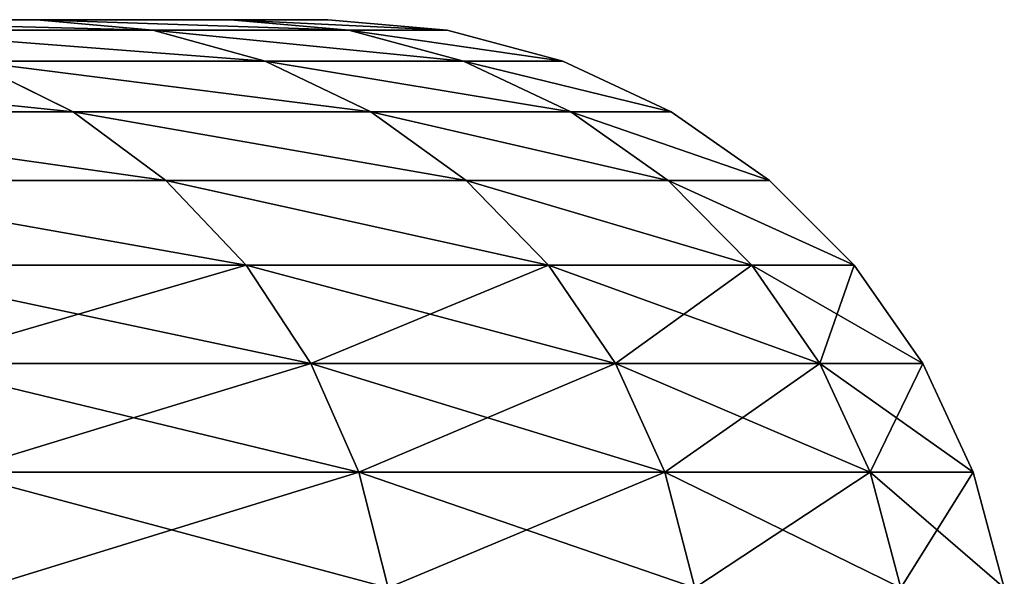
# Model space of a CAD drawing. Extents: x 1 to 179, y 3 to 406.
# Tile 499 of 499: x 128.36 to 131.99, y 341.15 to 343.2. Entities that reach past the tile are written whole.
import ezdxf

# ---------------------------------------------------------------- set-up
doc = ezdxf.new("R2010")
doc.units = 0
doc.header["$LTSCALE"] = 2.54
doc.layers.get('0').update_dxf_attribs({"color": 13, "linetype": 'CONTINUOUS'})

# ---------------------------------------------------------------- blocks, each defined once
blk = doc.blocks.new('OKR_G_Y_DOZOWNIK_STOJ_CY_T')
at = {"color": 0}
for p, q in [((127.3537, 343.2048, 204.852), (128.4195, 343.2048, 201.2223)), ((128.4195, 343.2048, 182.479), (127.3537, 343.2048, 178.8494)), ((128.4195, 343.2048, 182.479), (127.3537, 343.2048, 178.8494)), ((127.3537, 343.2048, 204.852), (128.4195, 343.2048, 201.2223)), ((128.4195, 343.2048, 201.2223), (129.1354, 343.2048, 197.5078)), ((129.1354, 343.2048, 186.1935), (128.4195, 343.2048, 182.479)), ((128.4195, 343.2048, 201.2223), (129.1354, 343.2048, 197.5078)), ((128.4195, 343.2048, 201.2223), (128.8481, 343.1662, 201.3263)), ((128.4195, 343.2048, 182.479), (128.8481, 343.1662, 182.375)), ((128.4195, 343.2048, 182.479), (128.8481, 343.1662, 182.375)), ((129.1354, 343.2048, 186.1935), (128.4195, 343.2048, 182.479)), ((128.4195, 343.2048, 201.2223), (128.8481, 343.1662, 201.3263)), ((129.1354, 343.2048, 197.5078), (129.495, 343.2048, 193.7421)), ((129.495, 343.2048, 189.9592), (129.1354, 343.2048, 186.1935)), ((129.572, 343.1662, 197.5706), (129.1354, 343.2048, 197.5078)), ((129.1354, 343.2048, 186.1935), (129.572, 343.1662, 186.1307)), ((129.495, 343.2048, 189.9592), (129.1354, 343.2048, 186.1935)), ((129.1354, 343.2048, 186.1935), (129.572, 343.1662, 186.1307)), ((129.1354, 343.2048, 197.5078), (129.495, 343.2048, 193.7421)), ((129.572, 343.1662, 197.5706), (129.1354, 343.2048, 197.5078)), ((129.495, 343.2048, 193.7421), (129.495, 343.2048, 189.9592)), ((129.495, 343.2048, 189.9592), (129.9355, 343.1662, 189.9383)), ((129.495, 343.2048, 189.9592), (129.9355, 343.1662, 189.9383)), ((129.495, 343.2048, 193.7421), (129.495, 343.2048, 189.9592)), ((129.495, 343.2048, 193.7421), (129.9355, 343.1662, 193.7631)), ((129.495, 343.2048, 193.7421), (129.9355, 343.1662, 193.7631)), ((128.8481, 343.1662, 182.375), (127.7705, 343.1662, 178.7051)), ((128.8481, 343.1662, 182.375), (127.7705, 343.1662, 178.7051)), ((128.8481, 343.1662, 201.3263), (127.7705, 343.1662, 204.9962)), ((128.8481, 343.1662, 201.3263), (127.7705, 343.1662, 204.9962)), ((128.8481, 343.1662, 201.3263), (129.572, 343.1662, 197.5706)), ((128.8481, 343.1662, 201.3263), (129.572, 343.1662, 197.5706)), ((128.8481, 343.1662, 201.3263), (129.2637, 343.0516, 201.4271)), ((128.8481, 343.1662, 182.375), (129.2637, 343.0516, 182.2742)), ((128.8481, 343.1662, 182.375), (129.2637, 343.0516, 182.2742)), ((128.8481, 343.1662, 182.375), (129.572, 343.1662, 186.1307)), ((128.8481, 343.1662, 182.375), (129.572, 343.1662, 186.1307)), ((128.8481, 343.1662, 201.3263), (129.2637, 343.0516, 201.4271)), ((129.9953, 343.0516, 197.6315), (129.572, 343.1662, 197.5706)), ((129.572, 343.1662, 186.1307), (129.9953, 343.0516, 186.0699)), ((129.9355, 343.1662, 189.9383), (129.572, 343.1662, 186.1307)), ((129.9355, 343.1662, 189.9383), (129.572, 343.1662, 186.1307)), ((129.572, 343.1662, 186.1307), (129.9953, 343.0516, 186.0699)), ((129.572, 343.1662, 197.5706), (129.9355, 343.1662, 193.7631)), ((129.572, 343.1662, 197.5706), (129.9355, 343.1662, 193.7631)), ((129.9953, 343.0516, 197.6315), (129.572, 343.1662, 197.5706)), ((129.9355, 343.1662, 189.9383), (130.3627, 343.0516, 189.9179)), ((129.9355, 343.1662, 189.9383), (130.3627, 343.0516, 189.9179)), ((129.9355, 343.1662, 189.9383), (129.9355, 343.1662, 193.7631)), ((129.9355, 343.1662, 193.7631), (130.3627, 343.0516, 193.7834)), ((129.9355, 343.1662, 189.9383), (129.9355, 343.1662, 193.7631)), ((129.9355, 343.1662, 193.7631), (130.3627, 343.0516, 193.7834)), ((128.1747, 343.0516, 178.5653), (128.5539, 342.8645, 178.434)), ((129.2637, 343.0516, 182.2742), (128.1747, 343.0516, 178.5653)), ((129.2637, 343.0516, 182.2742), (128.1747, 343.0516, 178.5653)), ((128.1747, 343.0516, 178.5653), (128.5539, 342.8645, 178.434)), ((129.2637, 343.0516, 201.4271), (128.1747, 343.0516, 205.1361)), ((128.1747, 343.0516, 205.1361), (128.5539, 342.8645, 205.2673)), ((129.2637, 343.0516, 201.4271), (128.1747, 343.0516, 205.1361)), ((128.1747, 343.0516, 205.1361), (128.5539, 342.8645, 205.2673)), ((129.2637, 343.0516, 201.4271), (129.9953, 343.0516, 197.6315)), ((129.2637, 343.0516, 201.4271), (129.9953, 343.0516, 197.6315)), ((129.2637, 343.0516, 201.4271), (129.6537, 342.8645, 201.5217)), ((129.2637, 343.0516, 182.2742), (129.6537, 342.8645, 182.1796)), ((129.2637, 343.0516, 182.2742), (129.6537, 342.8645, 182.1796)), ((129.2637, 343.0516, 182.2742), (129.9953, 343.0516, 186.0699)), ((129.2637, 343.0516, 182.2742), (129.9953, 343.0516, 186.0699)), ((129.2637, 343.0516, 201.4271), (129.6537, 342.8645, 201.5217)), ((130.3925, 342.8645, 197.6886), (129.9953, 343.0516, 197.6315)), ((129.9953, 343.0516, 186.0699), (130.3925, 342.8645, 186.0128)), ((130.3627, 343.0516, 189.9179), (129.9953, 343.0516, 186.0699)), ((130.3627, 343.0516, 189.9179), (129.9953, 343.0516, 186.0699)), ((129.9953, 343.0516, 186.0699), (130.3925, 342.8645, 186.0128)), ((129.9953, 343.0516, 197.6315), (130.3627, 343.0516, 193.7834)), ((129.9953, 343.0516, 197.6315), (130.3627, 343.0516, 193.7834)), ((130.3925, 342.8645, 197.6886), (129.9953, 343.0516, 197.6315)), ((130.3627, 343.0516, 189.9179), (130.7635, 342.8645, 189.8988)), ((130.3627, 343.0516, 189.9179), (130.7635, 342.8645, 189.8988)), ((130.3627, 343.0516, 189.9179), (130.3627, 343.0516, 193.7834)), ((130.3627, 343.0516, 193.7834), (130.7635, 342.8645, 193.8025)), ((130.3627, 343.0516, 189.9179), (130.3627, 343.0516, 193.7834)), ((130.3627, 343.0516, 193.7834), (130.7635, 342.8645, 193.8025)), ((127.103, 342.8645, 174.8099), (128.5539, 342.8645, 178.434)), ((127.103, 342.8645, 174.8099), (128.5539, 342.8645, 178.434)), ((127.103, 342.8645, 208.8914), (128.5539, 342.8645, 205.2673)), ((127.103, 342.8645, 208.8914), (128.5539, 342.8645, 205.2673)), ((128.5539, 342.8645, 178.434), (128.8966, 342.6106, 178.3154)), ((129.6537, 342.8645, 182.1796), (128.5539, 342.8645, 178.434)), ((129.6537, 342.8645, 182.1796), (128.5539, 342.8645, 178.434)), ((128.5539, 342.8645, 178.434), (128.8966, 342.6106, 178.3154)), ((129.6537, 342.8645, 201.5217), (128.5539, 342.8645, 205.2673)), ((128.5539, 342.8645, 205.2673), (128.8966, 342.6106, 205.386)), ((129.6537, 342.8645, 201.5217), (128.5539, 342.8645, 205.2673)), ((128.5539, 342.8645, 205.2673), (128.8966, 342.6106, 205.386)), ((129.6537, 342.8645, 201.5217), (130.3925, 342.8645, 197.6886)), ((129.6537, 342.8645, 201.5217), (130.3925, 342.8645, 197.6886)), ((129.6537, 342.8645, 201.5217), (130.0061, 342.6106, 201.6072)), ((129.6537, 342.8645, 182.1796), (130.0061, 342.6106, 182.0941)), ((129.6537, 342.8645, 182.1796), (130.0061, 342.6106, 182.0941)), ((129.6537, 342.8645, 182.1796), (130.3925, 342.8645, 186.0128)), ((129.6537, 342.8645, 182.1796), (130.3925, 342.8645, 186.0128)), ((129.6537, 342.8645, 201.5217), (130.0061, 342.6106, 201.6072)), ((130.7515, 342.6106, 197.7402), (130.3925, 342.8645, 197.6886)), ((130.3925, 342.8645, 186.0128), (130.7515, 342.6106, 185.9611)), ((130.7635, 342.8645, 189.8988), (130.3925, 342.8645, 186.0128)), ((130.7635, 342.8645, 189.8988), (130.3925, 342.8645, 186.0128)), ((130.3925, 342.8645, 186.0128), (130.7515, 342.6106, 185.9611)), ((130.3925, 342.8645, 197.6886), (130.7635, 342.8645, 193.8025)), ((130.3925, 342.8645, 197.6886), (130.7635, 342.8645, 193.8025)), ((130.7515, 342.6106, 197.7402), (130.3925, 342.8645, 197.6886)), ((130.7635, 342.8645, 189.8988), (131.1258, 342.6106, 189.8815)), ((130.7635, 342.8645, 189.8988), (131.1258, 342.6106, 189.8815)), ((130.7635, 342.8645, 189.8988), (130.7635, 342.8645, 193.8025)), ((130.7635, 342.8645, 193.8025), (131.1258, 342.6106, 193.8198)), ((130.7635, 342.8645, 189.8988), (130.7635, 342.8645, 193.8025)), ((130.7635, 342.8645, 193.8025), (131.1258, 342.6106, 193.8198)), ((127.4329, 342.6106, 174.6593), (128.8966, 342.6106, 178.3154)), ((127.4329, 342.6106, 174.6593), (128.8966, 342.6106, 178.3154)), ((127.4329, 342.6106, 209.0421), (128.8966, 342.6106, 205.386)), ((127.4329, 342.6106, 209.0421), (128.8966, 342.6106, 205.386)), ((128.8966, 342.6106, 178.3154), (129.1925, 342.2975, 178.213)), ((130.0061, 342.6106, 182.0941), (128.8966, 342.6106, 178.3154)), ((130.0061, 342.6106, 182.0941), (128.8966, 342.6106, 178.3154)), ((128.8966, 342.6106, 178.3154), (129.1925, 342.2975, 178.213)), ((130.0061, 342.6106, 201.6072), (128.8966, 342.6106, 205.386)), ((128.8966, 342.6106, 205.386), (129.1925, 342.2975, 205.4883)), ((130.0061, 342.6106, 201.6072), (128.8966, 342.6106, 205.386)), ((128.8966, 342.6106, 205.386), (129.1925, 342.2975, 205.4883)), ((130.0061, 342.6106, 201.6072), (130.7515, 342.6106, 197.7402)), ((130.0061, 342.6106, 201.6072), (130.7515, 342.6106, 197.7402)), ((130.0061, 342.6106, 201.6072), (130.3104, 342.2975, 201.681)), ((130.0061, 342.6106, 182.0941), (130.3104, 342.2975, 182.0203)), ((130.0061, 342.6106, 182.0941), (130.3104, 342.2975, 182.0203)), ((130.0061, 342.6106, 182.0941), (130.7515, 342.6106, 185.9611)), ((130.0061, 342.6106, 182.0941), (130.7515, 342.6106, 185.9611)), ((130.0061, 342.6106, 201.6072), (130.3104, 342.2975, 201.681)), ((131.0613, 342.2975, 197.7847), (130.7515, 342.6106, 197.7402)), ((130.7515, 342.6106, 185.9611), (131.0613, 342.2975, 185.9166)), ((131.1258, 342.6106, 189.8815), (130.7515, 342.6106, 185.9611)), ((131.1258, 342.6106, 189.8815), (130.7515, 342.6106, 185.9611)), ((130.7515, 342.6106, 185.9611), (131.0613, 342.2975, 185.9166)), ((130.7515, 342.6106, 197.7402), (131.1258, 342.6106, 193.8198)), ((130.7515, 342.6106, 197.7402), (131.1258, 342.6106, 193.8198)), ((131.0613, 342.2975, 197.7847), (130.7515, 342.6106, 197.7402)), ((131.1258, 342.6106, 189.8815), (131.4385, 342.2975, 189.8666)), ((131.1258, 342.6106, 189.8815), (131.4385, 342.2975, 189.8666)), ((131.1258, 342.6106, 189.8815), (131.1258, 342.6106, 193.8198)), ((131.1258, 342.6106, 193.8198), (131.4385, 342.2975, 193.8347)), ((131.1258, 342.6106, 189.8815), (131.1258, 342.6106, 193.8198)), ((131.1258, 342.6106, 193.8198), (131.4385, 342.2975, 193.8347)), ((127.7177, 342.2975, 174.5292), (129.1925, 342.2975, 178.213)), ((127.7177, 342.2975, 174.5292), (129.1925, 342.2975, 178.213)), ((127.7177, 342.2975, 209.1721), (129.1925, 342.2975, 205.4883)), ((127.7177, 342.2975, 209.1721), (129.1925, 342.2975, 205.4883)), ((129.1925, 342.2975, 178.213), (129.4324, 341.9348, 178.1299)), ((130.3104, 342.2975, 182.0203), (129.1925, 342.2975, 178.213)), ((130.3104, 342.2975, 182.0203), (129.1925, 342.2975, 178.213)), ((129.1925, 342.2975, 178.213), (129.4324, 341.9348, 178.1299)), ((130.3104, 342.2975, 201.681), (129.1925, 342.2975, 205.4883)), ((129.1925, 342.2975, 205.4883), (129.4324, 341.9348, 205.5714)), ((130.3104, 342.2975, 201.681), (129.1925, 342.2975, 205.4883)), ((129.1925, 342.2975, 205.4883), (129.4324, 341.9348, 205.5714)), ((130.3104, 342.2975, 201.681), (131.0613, 342.2975, 197.7847)), ((130.3104, 342.2975, 201.681), (131.0613, 342.2975, 197.7847)), ((130.3104, 342.2975, 201.681), (130.5572, 341.9348, 201.7409)), ((130.3104, 342.2975, 182.0203), (130.5572, 341.9348, 181.9604)), ((130.3104, 342.2975, 182.0203), (130.5572, 341.9348, 181.9604)), ((130.3104, 342.2975, 182.0203), (131.0613, 342.2975, 185.9166)), ((130.3104, 342.2975, 182.0203), (131.0613, 342.2975, 185.9166)), ((130.3104, 342.2975, 201.681), (130.5572, 341.9348, 201.7409)), ((131.3127, 341.9348, 197.8209), (131.0613, 342.2975, 197.7847)), ((131.0613, 342.2975, 185.9166), (131.3127, 341.9348, 185.8805)), ((131.4385, 342.2975, 189.8666), (131.0613, 342.2975, 185.9166)), ((131.4385, 342.2975, 189.8666), (131.0613, 342.2975, 185.9166)), ((131.0613, 342.2975, 185.9166), (131.3127, 341.9348, 185.8805)), ((131.0613, 342.2975, 197.7847), (131.4385, 342.2975, 193.8347)), ((131.0613, 342.2975, 197.7847), (131.4385, 342.2975, 193.8347)), ((131.3127, 341.9348, 197.8209), (131.0613, 342.2975, 197.7847)), ((131.4385, 342.2975, 189.8666), (131.6922, 341.9348, 189.8546)), ((131.4385, 342.2975, 189.8666), (131.6922, 341.9348, 189.8546)), ((131.4385, 342.2975, 189.8666), (131.4385, 342.2975, 193.8347)), ((131.4385, 342.2975, 193.8347), (131.6922, 341.9348, 193.8468)), ((131.4385, 342.2975, 189.8666), (131.4385, 342.2975, 193.8347)), ((131.4385, 342.2975, 193.8347), (131.6922, 341.9348, 193.8468)), ((127.9487, 341.9348, 174.4237), (129.4324, 341.9348, 178.1299)), ((127.9487, 341.9348, 174.4237), (129.4324, 341.9348, 178.1299)), ((127.9487, 341.9348, 209.2776), (129.4324, 341.9348, 205.5714)), ((127.9487, 341.9348, 209.2776), (129.4324, 341.9348, 205.5714)), ((129.4324, 341.9348, 178.1299), (129.6093, 341.5335, 178.0687)), ((130.5572, 341.9348, 181.9604), (129.4324, 341.9348, 178.1299)), ((130.5572, 341.9348, 181.9604), (129.4324, 341.9348, 178.1299)), ((129.4324, 341.9348, 178.1299), (129.6093, 341.5335, 178.0687)), ((130.5572, 341.9348, 201.7409), (129.4324, 341.9348, 205.5714)), ((129.4324, 341.9348, 205.5714), (129.6093, 341.5335, 205.6326)), ((130.5572, 341.9348, 201.7409), (129.4324, 341.9348, 205.5714)), ((129.4324, 341.9348, 205.5714), (129.6093, 341.5335, 205.6326)), ((130.5572, 341.9348, 201.7409), (131.3127, 341.9348, 197.8209)), ((130.5572, 341.9348, 201.7409), (131.3127, 341.9348, 197.8209)), ((130.5572, 341.9348, 201.7409), (130.739, 341.5335, 201.785)), ((130.5572, 341.9348, 181.9604), (130.739, 341.5335, 181.9163)), ((130.5572, 341.9348, 181.9604), (130.739, 341.5335, 181.9163)), ((130.5572, 341.9348, 181.9604), (131.3127, 341.9348, 185.8805)), ((130.5572, 341.9348, 181.9604), (131.3127, 341.9348, 185.8805)), ((130.5572, 341.9348, 201.7409), (130.739, 341.5335, 201.785)), ((131.4979, 341.5335, 197.8475), (131.3127, 341.9348, 197.8209)), ((131.3127, 341.9348, 185.8805), (131.4979, 341.5335, 185.8538)), ((131.6922, 341.9348, 189.8546), (131.3127, 341.9348, 185.8805)), ((131.6922, 341.9348, 189.8546), (131.3127, 341.9348, 185.8805)), ((131.3127, 341.9348, 185.8805), (131.4979, 341.5335, 185.8538)), ((131.3127, 341.9348, 197.8209), (131.6922, 341.9348, 193.8468)), ((131.3127, 341.9348, 197.8209), (131.6922, 341.9348, 193.8468)), ((131.4979, 341.5335, 197.8475), (131.3127, 341.9348, 197.8209)), ((131.6922, 341.9348, 189.8546), (131.8791, 341.5335, 189.8457)), ((131.6922, 341.9348, 189.8546), (131.8791, 341.5335, 189.8457)), ((131.6922, 341.9348, 189.8546), (131.6922, 341.9348, 193.8468)), ((131.6922, 341.9348, 193.8468), (131.8791, 341.5335, 193.8557)), ((131.6922, 341.9348, 189.8546), (131.6922, 341.9348, 193.8468)), ((131.6922, 341.9348, 193.8468), (131.8791, 341.5335, 193.8557)), ((128.1189, 341.5335, 174.346), (129.6093, 341.5335, 178.0687)), ((128.1189, 341.5335, 174.346), (129.6093, 341.5335, 178.0687)), ((128.1189, 341.5335, 209.3553), (129.6093, 341.5335, 205.6326)), ((128.1189, 341.5335, 209.3553), (129.6093, 341.5335, 205.6326)), ((129.6093, 341.5335, 178.0687), (129.7176, 341.1058, 178.0313)), ((130.739, 341.5335, 181.9163), (129.6093, 341.5335, 178.0687)), ((130.739, 341.5335, 181.9163), (129.6093, 341.5335, 178.0687)), ((129.6093, 341.5335, 178.0687), (129.7176, 341.1058, 178.0313)), ((130.739, 341.5335, 201.785), (129.6093, 341.5335, 205.6326)), ((129.6093, 341.5335, 205.6326), (129.7176, 341.1058, 205.6701)), ((130.739, 341.5335, 201.785), (129.6093, 341.5335, 205.6326)), ((129.6093, 341.5335, 205.6326), (129.7176, 341.1058, 205.6701)), ((130.739, 341.5335, 201.785), (131.4979, 341.5335, 197.8475)), ((130.739, 341.5335, 201.785), (131.4979, 341.5335, 197.8475)), ((130.739, 341.5335, 201.785), (130.8504, 341.1058, 201.812)), ((130.739, 341.5335, 181.9163), (130.8504, 341.1058, 181.8893)), ((130.739, 341.5335, 181.9163), (130.8504, 341.1058, 181.8893)), ((130.739, 341.5335, 181.9163), (131.4979, 341.5335, 185.8538)), ((130.739, 341.5335, 181.9163), (131.4979, 341.5335, 185.8538)), ((130.739, 341.5335, 201.785), (130.8504, 341.1058, 201.812)), ((131.6113, 341.1058, 197.8638), (131.4979, 341.5335, 197.8475)), ((131.4979, 341.5335, 185.8538), (131.6113, 341.1058, 185.8375)), ((131.8791, 341.5335, 189.8457), (131.4979, 341.5335, 185.8538)), ((131.8791, 341.5335, 189.8457), (131.4979, 341.5335, 185.8538)), ((131.4979, 341.5335, 185.8538), (131.6113, 341.1058, 185.8375)), ((131.4979, 341.5335, 197.8475), (131.8791, 341.5335, 193.8557)), ((131.4979, 341.5335, 197.8475), (131.8791, 341.5335, 193.8557)), ((131.6113, 341.1058, 197.8638), (131.4979, 341.5335, 197.8475)), ((131.8791, 341.5335, 189.8457), (131.9936, 341.1058, 189.8402)), ((131.8791, 341.5335, 189.8457), (131.9936, 341.1058, 189.8402)), ((131.8791, 341.5335, 189.8457), (131.8791, 341.5335, 193.8557)), ((131.8791, 341.5335, 193.8557), (131.9936, 341.1058, 193.8611)), ((131.8791, 341.5335, 189.8457), (131.8791, 341.5335, 193.8557)), ((131.8791, 341.5335, 193.8557), (131.9936, 341.1058, 193.8611))]:
    blk.add_line(p, q, dxfattribs=at)
mesh = blk.add_polyface(dxfattribs=at)
corners = [(86.0104, 343.2048, 152.2797), (93.5676, 343.2048, 152.2797), (89.789, 343.2048, 152.0997), (82.2661, 343.2048, 152.818), (97.3119, 343.2048, 152.818), (78.5898, 343.2048, 153.7099), (100.9881, 343.2048, 153.7099), (75.015, 343.2048, 154.9471), (104.5629, 343.2048, 154.9471), (71.574, 343.2048, 156.5186), (108.004, 343.2048, 156.5186), (68.298, 343.2048, 158.41), (111.28, 343.2048, 158.41), (65.2166, 343.2048, 160.6043), (114.3614, 343.2048, 160.6043), (62.3577, 343.2048, 163.0815), (117.2203, 343.2048, 163.0815), (59.7472, 343.2048, 165.8193), (119.8308, 343.2048, 165.8193), (57.4088, 343.2048, 168.7928), (122.1692, 343.2048, 168.7928), (55.3636, 343.2048, 171.9752), (124.2144, 343.2048, 171.9752), (53.6302, 343.2048, 175.3375), (125.9478, 343.2048, 175.3375), (52.2243, 343.2048, 178.8494), (127.3537, 343.2048, 178.8494), (51.1585, 343.2048, 182.479), (89.789, 343.2048, 182.4527), (88.1571, 343.2048, 182.5954), (50.4426, 343.2048, 186.1935), (86.5747, 343.2048, 183.0194), (85.09, 343.2048, 183.7118), (83.7481, 343.2048, 184.6514), (82.5897, 343.2048, 185.8097), (81.6501, 343.2048, 187.1517), (50.083, 343.2048, 189.9592), (80.9578, 343.2048, 188.6364), (80.5338, 343.2048, 190.2187), (50.083, 343.2048, 193.7421), (80.391, 343.2048, 191.8507), (80.5338, 343.2048, 193.4826), (80.9578, 343.2048, 195.065), (50.4426, 343.2048, 197.5078), (81.6501, 343.2048, 196.5497), (82.5897, 343.2048, 197.8916), (51.1585, 343.2048, 201.2223), (83.7481, 343.2048, 199.05), (85.09, 343.2048, 199.9896), (86.5747, 343.2048, 200.6819), (88.1571, 343.2048, 201.1059), (89.789, 343.2048, 201.2487), (52.2243, 343.2048, 204.852), (128.4195, 343.2048, 182.479), (91.4209, 343.2048, 182.5954), (129.1354, 343.2048, 186.1935), (93.0033, 343.2048, 183.0194), (94.488, 343.2048, 183.7118), (95.8299, 343.2048, 184.6514), (96.9883, 343.2048, 185.8097), (97.9279, 343.2048, 187.1517), (129.495, 343.2048, 189.9592), (98.6202, 343.2048, 188.6364), (99.0442, 343.2048, 190.2187), (129.495, 343.2048, 193.7421), (99.187, 343.2048, 191.8507), (99.0442, 343.2048, 193.4826), (98.6202, 343.2048, 195.065), (129.1354, 343.2048, 197.5078), (97.9279, 343.2048, 196.5497), (96.9883, 343.2048, 197.8916), (128.4195, 343.2048, 201.2223), (95.8299, 343.2048, 199.05), (94.488, 343.2048, 199.9896), (93.0033, 343.2048, 200.6819), (91.4209, 343.2048, 201.1059), (127.3537, 343.2048, 204.852), (53.6302, 343.2048, 208.3638), (125.9478, 343.2048, 208.3638), (55.3636, 343.2048, 211.7262), (124.2144, 343.2048, 211.7262), (57.4088, 343.2048, 214.9085), (122.1692, 343.2048, 214.9085), (59.7472, 343.2048, 217.882), (119.8308, 343.2048, 217.882), (62.3577, 343.2048, 220.6198), (117.2203, 343.2048, 220.6198), (65.2166, 343.2048, 223.0971), (114.3614, 343.2048, 223.0971), (68.298, 343.2048, 225.2913), (111.28, 343.2048, 225.2913), (71.574, 343.2048, 227.1828), (108.004, 343.2048, 227.1828), (75.015, 343.2048, 228.7542), (104.5629, 343.2048, 228.7542), (78.5898, 343.2048, 229.9915), (100.9881, 343.2048, 229.9915), (82.2661, 343.2048, 230.8833), (97.3119, 343.2048, 230.8833), (86.0104, 343.2048, 231.4217), (93.5676, 343.2048, 231.4217), (89.789, 343.2048, 231.6017)]
mesh.append_faces([[corners[k] for k in face] for face in [(0, 1, 2), (100, 99, 101)]], dxfattribs={"vtx0": -1, "color": 0})
mesh.append_faces([[corners[k] for k in face] for face in [(1, 3, 4), (4, 5, 6), (6, 7, 8), (8, 9, 10), (10, 11, 12), (12, 13, 14), (14, 15, 16), (16, 17, 18), (18, 19, 20), (20, 21, 22), (22, 23, 24), (24, 25, 26), (28, 27, 29), (29, 30, 31), (31, 30, 32), (32, 30, 33), (33, 30, 34), (34, 30, 35), (35, 36, 37), (37, 36, 38), (38, 39, 40), (40, 39, 41), (41, 39, 42), (42, 43, 44), (44, 43, 45), (45, 46, 47), (47, 46, 48), (48, 46, 49), (49, 46, 50), (50, 46, 51), (53, 54, 55), (55, 60, 61), (61, 63, 64), (64, 67, 68), (68, 70, 71), (71, 51, 76), (76, 77, 78), (78, 79, 80), (80, 81, 82), (82, 83, 84), (84, 85, 86), (86, 87, 88), (88, 89, 90), (90, 91, 92), (92, 93, 94), (94, 95, 96), (96, 97, 98), (98, 99, 100)]], dxfattribs={"vtx0": -1, "vtx1": -1, "color": 0})
mesh.append_faces([[corners[k] for k in face] for face in [(26, 27, 28), (76, 51, 52)]], dxfattribs={"vtx0": -1, "vtx1": -1, "vtx2": -1, "color": 0})
mesh.append_faces([[corners[k] for k in face] for face in [(1, 0, 3), (4, 3, 5), (6, 5, 7), (8, 7, 9), (10, 9, 11), (12, 11, 13), (14, 13, 15), (16, 15, 17), (18, 17, 19), (20, 19, 21), (22, 21, 23), (24, 23, 25), (26, 25, 27), (29, 27, 30), (35, 30, 36), (38, 36, 39), (42, 39, 43), (45, 43, 46), (51, 46, 52), (28, 53, 26), (53, 28, 54), (55, 54, 56), (55, 56, 57), (55, 57, 58), (55, 58, 59), (55, 59, 60), (61, 60, 62), (61, 62, 63), (64, 63, 65), (64, 65, 66), (64, 66, 67), (68, 67, 69), (68, 69, 70), (71, 70, 72), (71, 72, 73), (71, 73, 74), (71, 74, 75), (71, 75, 51), (76, 52, 77), (78, 77, 79), (80, 79, 81), (82, 81, 83), (84, 83, 85), (86, 85, 87), (88, 87, 89), (90, 89, 91), (92, 91, 93), (94, 93, 95), (96, 95, 97), (98, 97, 99)]], dxfattribs={"vtx0": -1, "vtx2": -1, "color": 0})
mesh = blk.add_polyface(dxfattribs=at)
corners = [(127.3537, 343.2048, 178.8494), (128.8481, 343.1662, 182.375), (127.7705, 343.1662, 178.7051), (128.4195, 343.2048, 182.479)]
mesh.append_faces([[corners[k] for k in face] for face in [(0, 1, 2), (1, 0, 3)]], dxfattribs={"vtx0": -1, "color": 0})
mesh = blk.add_polyface(dxfattribs=at)
corners = [(127.3537, 343.2048, 204.852), (128.8481, 343.1662, 201.3263), (128.4195, 343.2048, 201.2223), (127.7705, 343.1662, 204.9962)]
mesh.append_faces([[corners[k] for k in face] for face in [(0, 1, 2), (1, 0, 3)]], dxfattribs={"vtx0": -1, "color": 0})
mesh = blk.add_polyface(dxfattribs=at)
corners = [(128.4195, 343.2048, 201.2223), (129.572, 343.1662, 197.5706), (129.1354, 343.2048, 197.5078), (128.8481, 343.1662, 201.3263)]
mesh.append_faces([[corners[k] for k in face] for face in [(0, 1, 2), (1, 0, 3)]], dxfattribs={"vtx0": -1, "color": 0})
mesh = blk.add_polyface(dxfattribs=at)
corners = [(128.4195, 343.2048, 182.479), (129.572, 343.1662, 186.1307), (128.8481, 343.1662, 182.375), (129.1354, 343.2048, 186.1935)]
mesh.append_faces([[corners[k] for k in face] for face in [(0, 1, 2), (1, 0, 3)]], dxfattribs={"vtx0": -1, "color": 0})
mesh = blk.add_polyface(dxfattribs=at)
corners = [(129.1354, 343.2048, 186.1935), (129.9355, 343.1662, 189.9383), (129.572, 343.1662, 186.1307), (129.495, 343.2048, 189.9592)]
mesh.append_faces([[corners[k] for k in face] for face in [(0, 1, 2), (1, 0, 3)]], dxfattribs={"vtx0": -1, "color": 0})
mesh = blk.add_polyface(dxfattribs=at)
corners = [(129.1354, 343.2048, 197.5078), (129.9355, 343.1662, 193.7631), (129.495, 343.2048, 193.7421), (129.572, 343.1662, 197.5706)]
mesh.append_faces([[corners[k] for k in face] for face in [(0, 1, 2), (1, 0, 3)]], dxfattribs={"vtx0": -1, "color": 0})
mesh = blk.add_polyface(dxfattribs=at)
corners = [(129.495, 343.2048, 189.9592), (129.9355, 343.1662, 193.7631), (129.9355, 343.1662, 189.9383), (129.495, 343.2048, 193.7421)]
mesh.append_faces([[corners[k] for k in face] for face in [(0, 1, 2), (1, 0, 3)]], dxfattribs={"vtx0": -1, "color": 0})
mesh = blk.add_polyface(dxfattribs=at)
corners = [(127.7705, 343.1662, 178.7051), (129.2637, 343.0516, 182.2742), (128.1747, 343.0516, 178.5653), (128.8481, 343.1662, 182.375)]
mesh.append_faces([[corners[k] for k in face] for face in [(0, 1, 2), (1, 0, 3)]], dxfattribs={"vtx0": -1, "color": 0})
mesh = blk.add_polyface(dxfattribs=at)
corners = [(127.7705, 343.1662, 204.9962), (129.2637, 343.0516, 201.4271), (128.8481, 343.1662, 201.3263), (128.1747, 343.0516, 205.1361)]
mesh.append_faces([[corners[k] for k in face] for face in [(0, 1, 2), (1, 0, 3)]], dxfattribs={"vtx0": -1, "color": 0})
mesh = blk.add_polyface(dxfattribs=at)
corners = [(128.8481, 343.1662, 201.3263), (129.9953, 343.0516, 197.6315), (129.572, 343.1662, 197.5706), (129.2637, 343.0516, 201.4271)]
mesh.append_faces([[corners[k] for k in face] for face in [(0, 1, 2), (1, 0, 3)]], dxfattribs={"vtx0": -1, "color": 0})
mesh = blk.add_polyface(dxfattribs=at)
corners = [(128.8481, 343.1662, 182.375), (129.9953, 343.0516, 186.0699), (129.2637, 343.0516, 182.2742), (129.572, 343.1662, 186.1307)]
mesh.append_faces([[corners[k] for k in face] for face in [(0, 1, 2), (1, 0, 3)]], dxfattribs={"vtx0": -1, "color": 0})
mesh = blk.add_polyface(dxfattribs=at)
corners = [(129.572, 343.1662, 186.1307), (130.3627, 343.0516, 189.9179), (129.9953, 343.0516, 186.0699), (129.9355, 343.1662, 189.9383)]
mesh.append_faces([[corners[k] for k in face] for face in [(0, 1, 2), (1, 0, 3)]], dxfattribs={"vtx0": -1, "color": 0})
mesh = blk.add_polyface(dxfattribs=at)
corners = [(129.572, 343.1662, 197.5706), (130.3627, 343.0516, 193.7834), (129.9355, 343.1662, 193.7631), (129.9953, 343.0516, 197.6315)]
mesh.append_faces([[corners[k] for k in face] for face in [(0, 1, 2), (1, 0, 3)]], dxfattribs={"vtx0": -1, "color": 0})
mesh = blk.add_polyface(dxfattribs=at)
corners = [(129.9355, 343.1662, 189.9383), (130.3627, 343.0516, 193.7834), (130.3627, 343.0516, 189.9179), (129.9355, 343.1662, 193.7631)]
mesh.append_faces([[corners[k] for k in face] for face in [(0, 1, 2), (1, 0, 3)]], dxfattribs={"vtx0": -1, "color": 0})
mesh = blk.add_polyface(dxfattribs=at)
corners = [(126.738, 343.0516, 174.9766), (128.5539, 342.8645, 178.434), (127.103, 342.8645, 174.8099), (128.1747, 343.0516, 178.5653)]
mesh.append_faces([[corners[k] for k in face] for face in [(0, 1, 2), (1, 0, 3)]], dxfattribs={"vtx0": -1, "color": 0})
mesh = blk.add_polyface(dxfattribs=at)
corners = [(126.738, 343.0516, 208.7247), (128.5539, 342.8645, 205.2673), (128.1747, 343.0516, 205.1361), (127.103, 342.8645, 208.8914)]
mesh.append_faces([[corners[k] for k in face] for face in [(0, 1, 2), (1, 0, 3)]], dxfattribs={"vtx0": -1, "color": 0})
mesh = blk.add_polyface(dxfattribs=at)
corners = [(128.1747, 343.0516, 178.5653), (129.6537, 342.8645, 182.1796), (128.5539, 342.8645, 178.434), (129.2637, 343.0516, 182.2742)]
mesh.append_faces([[corners[k] for k in face] for face in [(0, 1, 2), (1, 0, 3)]], dxfattribs={"vtx0": -1, "color": 0})
mesh = blk.add_polyface(dxfattribs=at)
corners = [(128.1747, 343.0516, 205.1361), (129.6537, 342.8645, 201.5217), (129.2637, 343.0516, 201.4271), (128.5539, 342.8645, 205.2673)]
mesh.append_faces([[corners[k] for k in face] for face in [(0, 1, 2), (1, 0, 3)]], dxfattribs={"vtx0": -1, "color": 0})
mesh = blk.add_polyface(dxfattribs=at)
corners = [(129.2637, 343.0516, 201.4271), (130.3925, 342.8645, 197.6886), (129.9953, 343.0516, 197.6315), (129.6537, 342.8645, 201.5217)]
mesh.append_faces([[corners[k] for k in face] for face in [(0, 1, 2), (1, 0, 3)]], dxfattribs={"vtx0": -1, "color": 0})
mesh = blk.add_polyface(dxfattribs=at)
corners = [(129.2637, 343.0516, 182.2742), (130.3925, 342.8645, 186.0128), (129.6537, 342.8645, 182.1796), (129.9953, 343.0516, 186.0699)]
mesh.append_faces([[corners[k] for k in face] for face in [(0, 1, 2), (1, 0, 3)]], dxfattribs={"vtx0": -1, "color": 0})
mesh = blk.add_polyface(dxfattribs=at)
corners = [(129.9953, 343.0516, 186.0699), (130.7635, 342.8645, 189.8988), (130.3925, 342.8645, 186.0128), (130.3627, 343.0516, 189.9179)]
mesh.append_faces([[corners[k] for k in face] for face in [(0, 1, 2), (1, 0, 3)]], dxfattribs={"vtx0": -1, "color": 0})
mesh = blk.add_polyface(dxfattribs=at)
corners = [(129.9953, 343.0516, 197.6315), (130.7635, 342.8645, 193.8025), (130.3627, 343.0516, 193.7834), (130.3925, 342.8645, 197.6886)]
mesh.append_faces([[corners[k] for k in face] for face in [(0, 1, 2), (1, 0, 3)]], dxfattribs={"vtx0": -1, "color": 0})
mesh = blk.add_polyface(dxfattribs=at)
corners = [(130.3627, 343.0516, 189.9179), (130.7635, 342.8645, 193.8025), (130.7635, 342.8645, 189.8988), (130.3627, 343.0516, 193.7834)]
mesh.append_faces([[corners[k] for k in face] for face in [(0, 1, 2), (1, 0, 3)]], dxfattribs={"vtx0": -1, "color": 0})
mesh = blk.add_polyface(dxfattribs=at)
corners = [(127.103, 342.8645, 174.8099), (128.8966, 342.6106, 178.3154), (127.4329, 342.6106, 174.6593), (128.5539, 342.8645, 178.434)]
mesh.append_faces([[corners[k] for k in face] for face in [(0, 1, 2), (1, 0, 3)]], dxfattribs={"vtx0": -1, "color": 0})
mesh = blk.add_polyface(dxfattribs=at)
corners = [(127.103, 342.8645, 208.8914), (128.8966, 342.6106, 205.386), (128.5539, 342.8645, 205.2673), (127.4329, 342.6106, 209.0421)]
mesh.append_faces([[corners[k] for k in face] for face in [(0, 1, 2), (1, 0, 3)]], dxfattribs={"vtx0": -1, "color": 0})
mesh = blk.add_polyface(dxfattribs=at)
corners = [(128.5539, 342.8645, 178.434), (130.0061, 342.6106, 182.0941), (128.8966, 342.6106, 178.3154), (129.6537, 342.8645, 182.1796)]
mesh.append_faces([[corners[k] for k in face] for face in [(0, 1, 2), (1, 0, 3)]], dxfattribs={"vtx0": -1, "color": 0})
mesh = blk.add_polyface(dxfattribs=at)
corners = [(128.5539, 342.8645, 205.2673), (130.0061, 342.6106, 201.6072), (129.6537, 342.8645, 201.5217), (128.8966, 342.6106, 205.386)]
mesh.append_faces([[corners[k] for k in face] for face in [(0, 1, 2), (1, 0, 3)]], dxfattribs={"vtx0": -1, "color": 0})
mesh = blk.add_polyface(dxfattribs=at)
corners = [(129.6537, 342.8645, 201.5217), (130.7515, 342.6106, 197.7402), (130.3925, 342.8645, 197.6886), (130.0061, 342.6106, 201.6072)]
mesh.append_faces([[corners[k] for k in face] for face in [(0, 1, 2), (1, 0, 3)]], dxfattribs={"vtx0": -1, "color": 0})
mesh = blk.add_polyface(dxfattribs=at)
corners = [(129.6537, 342.8645, 182.1796), (130.7515, 342.6106, 185.9611), (130.0061, 342.6106, 182.0941), (130.3925, 342.8645, 186.0128)]
mesh.append_faces([[corners[k] for k in face] for face in [(0, 1, 2), (1, 0, 3)]], dxfattribs={"vtx0": -1, "color": 0})
mesh = blk.add_polyface(dxfattribs=at)
corners = [(130.3925, 342.8645, 186.0128), (131.1258, 342.6106, 189.8815), (130.7515, 342.6106, 185.9611), (130.7635, 342.8645, 189.8988)]
mesh.append_faces([[corners[k] for k in face] for face in [(0, 1, 2), (1, 0, 3)]], dxfattribs={"vtx0": -1, "color": 0})
mesh = blk.add_polyface(dxfattribs=at)
corners = [(130.3925, 342.8645, 197.6886), (131.1258, 342.6106, 193.8198), (130.7635, 342.8645, 193.8025), (130.7515, 342.6106, 197.7402)]
mesh.append_faces([[corners[k] for k in face] for face in [(0, 1, 2), (1, 0, 3)]], dxfattribs={"vtx0": -1, "color": 0})
mesh = blk.add_polyface(dxfattribs=at)
corners = [(130.7635, 342.8645, 189.8988), (131.1258, 342.6106, 193.8198), (131.1258, 342.6106, 189.8815), (130.7635, 342.8645, 193.8025)]
mesh.append_faces([[corners[k] for k in face] for face in [(0, 1, 2), (1, 0, 3)]], dxfattribs={"vtx0": -1, "color": 0})
mesh = blk.add_polyface(dxfattribs=at)
corners = [(127.4329, 342.6106, 174.6593), (129.1925, 342.2975, 178.213), (127.7177, 342.2975, 174.5292), (128.8966, 342.6106, 178.3154)]
mesh.append_faces([[corners[k] for k in face] for face in [(0, 1, 2), (1, 0, 3)]], dxfattribs={"vtx0": -1, "color": 0})
mesh = blk.add_polyface(dxfattribs=at)
corners = [(127.4329, 342.6106, 209.0421), (129.1925, 342.2975, 205.4883), (128.8966, 342.6106, 205.386), (127.7177, 342.2975, 209.1721)]
mesh.append_faces([[corners[k] for k in face] for face in [(0, 1, 2), (1, 0, 3)]], dxfattribs={"vtx0": -1, "color": 0})
mesh = blk.add_polyface(dxfattribs=at)
corners = [(128.8966, 342.6106, 178.3154), (130.3104, 342.2975, 182.0203), (129.1925, 342.2975, 178.213), (130.0061, 342.6106, 182.0941)]
mesh.append_faces([[corners[k] for k in face] for face in [(0, 1, 2), (1, 0, 3)]], dxfattribs={"vtx0": -1, "color": 0})
mesh = blk.add_polyface(dxfattribs=at)
corners = [(128.8966, 342.6106, 205.386), (130.3104, 342.2975, 201.681), (130.0061, 342.6106, 201.6072), (129.1925, 342.2975, 205.4883)]
mesh.append_faces([[corners[k] for k in face] for face in [(0, 1, 2), (1, 0, 3)]], dxfattribs={"vtx0": -1, "color": 0})
mesh = blk.add_polyface(dxfattribs=at)
corners = [(130.0061, 342.6106, 201.6072), (131.0613, 342.2975, 197.7847), (130.7515, 342.6106, 197.7402), (130.3104, 342.2975, 201.681)]
mesh.append_faces([[corners[k] for k in face] for face in [(0, 1, 2), (1, 0, 3)]], dxfattribs={"vtx0": -1, "color": 0})
mesh = blk.add_polyface(dxfattribs=at)
corners = [(130.0061, 342.6106, 182.0941), (131.0613, 342.2975, 185.9166), (130.3104, 342.2975, 182.0203), (130.7515, 342.6106, 185.9611)]
mesh.append_faces([[corners[k] for k in face] for face in [(0, 1, 2), (1, 0, 3)]], dxfattribs={"vtx0": -1, "color": 0})
mesh = blk.add_polyface(dxfattribs=at)
corners = [(130.7515, 342.6106, 185.9611), (131.4385, 342.2975, 189.8666), (131.0613, 342.2975, 185.9166), (131.1258, 342.6106, 189.8815)]
mesh.append_faces([[corners[k] for k in face] for face in [(0, 1, 2), (1, 0, 3)]], dxfattribs={"vtx0": -1, "color": 0})
mesh = blk.add_polyface(dxfattribs=at)
corners = [(130.7515, 342.6106, 197.7402), (131.4385, 342.2975, 193.8347), (131.1258, 342.6106, 193.8198), (131.0613, 342.2975, 197.7847)]
mesh.append_faces([[corners[k] for k in face] for face in [(0, 1, 2), (1, 0, 3)]], dxfattribs={"vtx0": -1, "color": 0})
mesh = blk.add_polyface(dxfattribs=at)
corners = [(131.1258, 342.6106, 189.8815), (131.4385, 342.2975, 193.8347), (131.4385, 342.2975, 189.8666), (131.1258, 342.6106, 193.8198)]
mesh.append_faces([[corners[k] for k in face] for face in [(0, 1, 2), (1, 0, 3)]], dxfattribs={"vtx0": -1, "color": 0})
mesh = blk.add_polyface(dxfattribs=at)
corners = [(127.7177, 342.2975, 174.5292), (129.4324, 341.9348, 178.1299), (127.9487, 341.9348, 174.4237), (129.1925, 342.2975, 178.213)]
mesh.append_faces([[corners[k] for k in face] for face in [(0, 1, 2), (1, 0, 3)]], dxfattribs={"vtx0": -1, "color": 0})
mesh = blk.add_polyface(dxfattribs=at)
corners = [(129.1925, 342.2975, 205.4883), (127.9487, 341.9348, 209.2776), (129.4324, 341.9348, 205.5714), (127.7177, 342.2975, 209.1721)]
mesh.append_faces([[corners[k] for k in face] for face in [(0, 1, 2), (1, 0, 3)]], dxfattribs={"vtx0": -1, "color": 0})
mesh = blk.add_polyface(dxfattribs=at)
corners = [(129.1925, 342.2975, 178.213), (130.5572, 341.9348, 181.9604), (129.4324, 341.9348, 178.1299), (130.3104, 342.2975, 182.0203)]
mesh.append_faces([[corners[k] for k in face] for face in [(0, 1, 2), (1, 0, 3)]], dxfattribs={"vtx0": -1, "color": 0})
mesh = blk.add_polyface(dxfattribs=at)
corners = [(130.3104, 342.2975, 201.681), (129.4324, 341.9348, 205.5714), (130.5572, 341.9348, 201.7409), (129.1925, 342.2975, 205.4883)]
mesh.append_faces([[corners[k] for k in face] for face in [(0, 1, 2), (1, 0, 3)]], dxfattribs={"vtx0": -1, "color": 0})
mesh = blk.add_polyface(dxfattribs=at)
corners = [(131.0613, 342.2975, 197.7847), (130.5572, 341.9348, 201.7409), (131.3127, 341.9348, 197.8209), (130.3104, 342.2975, 201.681)]
mesh.append_faces([[corners[k] for k in face] for face in [(0, 1, 2), (1, 0, 3)]], dxfattribs={"vtx0": -1, "color": 0})
mesh = blk.add_polyface(dxfattribs=at)
corners = [(130.3104, 342.2975, 182.0203), (131.3127, 341.9348, 185.8805), (130.5572, 341.9348, 181.9604), (131.0613, 342.2975, 185.9166)]
mesh.append_faces([[corners[k] for k in face] for face in [(0, 1, 2), (1, 0, 3)]], dxfattribs={"vtx0": -1, "color": 0})
mesh = blk.add_polyface(dxfattribs=at)
corners = [(131.0613, 342.2975, 185.9166), (131.6922, 341.9348, 189.8546), (131.3127, 341.9348, 185.8805), (131.4385, 342.2975, 189.8666)]
mesh.append_faces([[corners[k] for k in face] for face in [(0, 1, 2), (1, 0, 3)]], dxfattribs={"vtx0": -1, "color": 0})
mesh = blk.add_polyface(dxfattribs=at)
corners = [(131.4385, 342.2975, 193.8347), (131.3127, 341.9348, 197.8209), (131.6922, 341.9348, 193.8468), (131.0613, 342.2975, 197.7847)]
mesh.append_faces([[corners[k] for k in face] for face in [(0, 1, 2), (1, 0, 3)]], dxfattribs={"vtx0": -1, "color": 0})
mesh = blk.add_polyface(dxfattribs=at)
corners = [(131.4385, 342.2975, 189.8666), (131.6922, 341.9348, 193.8468), (131.6922, 341.9348, 189.8546), (131.4385, 342.2975, 193.8347)]
mesh.append_faces([[corners[k] for k in face] for face in [(0, 1, 2), (1, 0, 3)]], dxfattribs={"vtx0": -1, "color": 0})
mesh = blk.add_polyface(dxfattribs=at)
corners = [(127.9487, 341.9348, 174.4237), (129.6093, 341.5335, 178.0687), (128.1189, 341.5335, 174.346), (129.4324, 341.9348, 178.1299)]
mesh.append_faces([[corners[k] for k in face] for face in [(0, 1, 2), (1, 0, 3)]], dxfattribs={"vtx0": -1, "color": 0})
mesh = blk.add_polyface(dxfattribs=at)
corners = [(129.4324, 341.9348, 205.5714), (128.1189, 341.5335, 209.3553), (129.6093, 341.5335, 205.6326), (127.9487, 341.9348, 209.2776)]
mesh.append_faces([[corners[k] for k in face] for face in [(0, 1, 2), (1, 0, 3)]], dxfattribs={"vtx0": -1, "color": 0})
mesh = blk.add_polyface(dxfattribs=at)
corners = [(129.4324, 341.9348, 178.1299), (130.739, 341.5335, 181.9163), (129.6093, 341.5335, 178.0687), (130.5572, 341.9348, 181.9604)]
mesh.append_faces([[corners[k] for k in face] for face in [(0, 1, 2), (1, 0, 3)]], dxfattribs={"vtx0": -1, "color": 0})
mesh = blk.add_polyface(dxfattribs=at)
corners = [(130.5572, 341.9348, 201.7409), (129.6093, 341.5335, 205.6326), (130.739, 341.5335, 201.785), (129.4324, 341.9348, 205.5714)]
mesh.append_faces([[corners[k] for k in face] for face in [(0, 1, 2), (1, 0, 3)]], dxfattribs={"vtx0": -1, "color": 0})
mesh = blk.add_polyface(dxfattribs=at)
corners = [(131.3127, 341.9348, 197.8209), (130.739, 341.5335, 201.785), (131.4979, 341.5335, 197.8475), (130.5572, 341.9348, 201.7409)]
mesh.append_faces([[corners[k] for k in face] for face in [(0, 1, 2), (1, 0, 3)]], dxfattribs={"vtx0": -1, "color": 0})
mesh = blk.add_polyface(dxfattribs=at)
corners = [(130.5572, 341.9348, 181.9604), (131.4979, 341.5335, 185.8538), (130.739, 341.5335, 181.9163), (131.3127, 341.9348, 185.8805)]
mesh.append_faces([[corners[k] for k in face] for face in [(0, 1, 2), (1, 0, 3)]], dxfattribs={"vtx0": -1, "color": 0})
mesh = blk.add_polyface(dxfattribs=at)
corners = [(131.3127, 341.9348, 185.8805), (131.8791, 341.5335, 189.8457), (131.4979, 341.5335, 185.8538), (131.6922, 341.9348, 189.8546)]
mesh.append_faces([[corners[k] for k in face] for face in [(0, 1, 2), (1, 0, 3)]], dxfattribs={"vtx0": -1, "color": 0})
mesh = blk.add_polyface(dxfattribs=at)
corners = [(131.6922, 341.9348, 193.8468), (131.4979, 341.5335, 197.8475), (131.8791, 341.5335, 193.8557), (131.3127, 341.9348, 197.8209)]
mesh.append_faces([[corners[k] for k in face] for face in [(0, 1, 2), (1, 0, 3)]], dxfattribs={"vtx0": -1, "color": 0})
mesh = blk.add_polyface(dxfattribs=at)
corners = [(131.6922, 341.9348, 189.8546), (131.8791, 341.5335, 193.8557), (131.8791, 341.5335, 189.8457), (131.6922, 341.9348, 193.8468)]
mesh.append_faces([[corners[k] for k in face] for face in [(0, 1, 2), (1, 0, 3)]], dxfattribs={"vtx0": -1, "color": 0})
mesh = blk.add_polyface(dxfattribs=at)
corners = [(128.1189, 341.5335, 174.346), (129.7176, 341.1058, 178.0313), (128.2231, 341.1058, 174.2984), (129.6093, 341.5335, 178.0687)]
mesh.append_faces([[corners[k] for k in face] for face in [(0, 1, 2), (1, 0, 3)]], dxfattribs={"vtx0": -1, "color": 0})
mesh = blk.add_polyface(dxfattribs=at)
corners = [(129.6093, 341.5335, 205.6326), (128.2231, 341.1058, 209.403), (129.7176, 341.1058, 205.6701), (128.1189, 341.5335, 209.3553)]
mesh.append_faces([[corners[k] for k in face] for face in [(0, 1, 2), (1, 0, 3)]], dxfattribs={"vtx0": -1, "color": 0})
mesh = blk.add_polyface(dxfattribs=at)
corners = [(129.6093, 341.5335, 178.0687), (130.8504, 341.1058, 181.8893), (129.7176, 341.1058, 178.0313), (130.739, 341.5335, 181.9163)]
mesh.append_faces([[corners[k] for k in face] for face in [(0, 1, 2), (1, 0, 3)]], dxfattribs={"vtx0": -1, "color": 0})
mesh = blk.add_polyface(dxfattribs=at)
corners = [(130.739, 341.5335, 201.785), (129.7176, 341.1058, 205.6701), (130.8504, 341.1058, 201.812), (129.6093, 341.5335, 205.6326)]
mesh.append_faces([[corners[k] for k in face] for face in [(0, 1, 2), (1, 0, 3)]], dxfattribs={"vtx0": -1, "color": 0})
mesh = blk.add_polyface(dxfattribs=at)
corners = [(131.4979, 341.5335, 197.8475), (130.8504, 341.1058, 201.812), (131.6113, 341.1058, 197.8638), (130.739, 341.5335, 201.785)]
mesh.append_faces([[corners[k] for k in face] for face in [(0, 1, 2), (1, 0, 3)]], dxfattribs={"vtx0": -1, "color": 0})
mesh = blk.add_polyface(dxfattribs=at)
corners = [(130.739, 341.5335, 181.9163), (131.6113, 341.1058, 185.8375), (130.8504, 341.1058, 181.8893), (131.4979, 341.5335, 185.8538)]
mesh.append_faces([[corners[k] for k in face] for face in [(0, 1, 2), (1, 0, 3)]], dxfattribs={"vtx0": -1, "color": 0})
mesh = blk.add_polyface(dxfattribs=at)
corners = [(131.4979, 341.5335, 185.8538), (131.9936, 341.1058, 189.8402), (131.6113, 341.1058, 185.8375), (131.8791, 341.5335, 189.8457)]
mesh.append_faces([[corners[k] for k in face] for face in [(0, 1, 2), (1, 0, 3)]], dxfattribs={"vtx0": -1, "color": 0})
mesh = blk.add_polyface(dxfattribs=at)
corners = [(131.8791, 341.5335, 193.8557), (131.6113, 341.1058, 197.8638), (131.9936, 341.1058, 193.8611), (131.4979, 341.5335, 197.8475)]
mesh.append_faces([[corners[k] for k in face] for face in [(0, 1, 2), (1, 0, 3)]], dxfattribs={"vtx0": -1, "color": 0})
mesh = blk.add_polyface(dxfattribs=at)
corners = [(131.8791, 341.5335, 189.8457), (131.9936, 341.1058, 193.8611), (131.9936, 341.1058, 189.8402), (131.8791, 341.5335, 193.8557)]
mesh.append_faces([[corners[k] for k in face] for face in [(0, 1, 2), (1, 0, 3)]], dxfattribs={"vtx0": -1, "color": 0})

msp = doc.modelspace()

# ---------------------------------------------------------------- block references
at = {"color": 0}
msp.add_blockref('OKR_G_Y_DOZOWNIK_STOJ_CY_T', (0, 0), dxfattribs=at)

doc.saveas('drawing.dxf')
